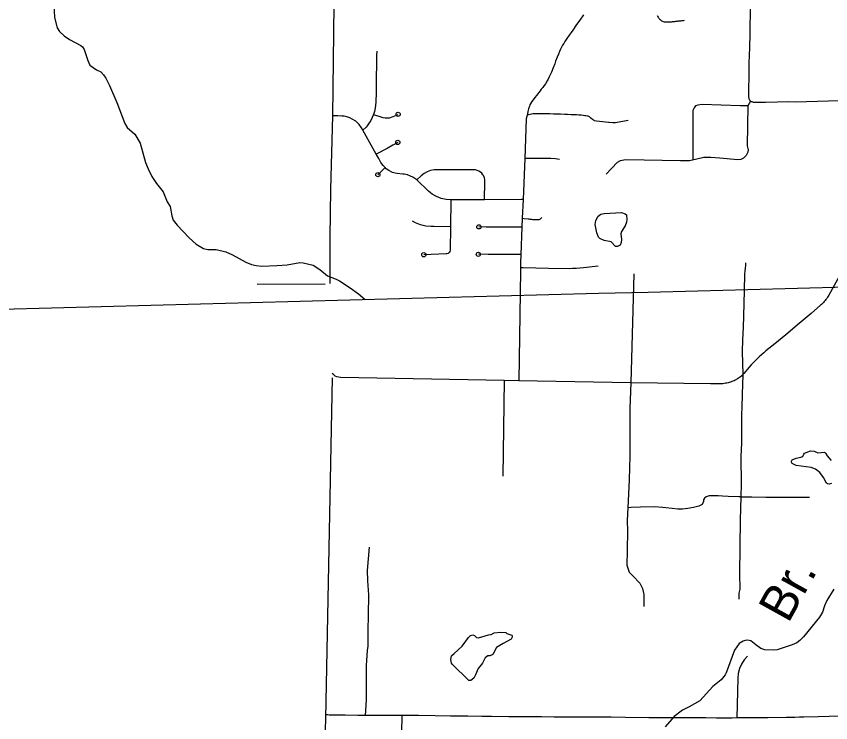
# Model space of a CAD drawing. Extents: x -19 to 366, y -4 to 359.
# Drawn here: x 150.485 to 152.307, y 181.945 to 183.524 of the extents above; entities that cross this region are included whole.
import ezdxf

# ---------------------------------------------------------------- set-up
doc = ezdxf.new("R2010")
doc.units = 0
for name, color, linetype in [('Level 2', 7, 'Continuous'), ('Level 31', 7, 'Continuous'), ('Level 32', 7, 'Continuous'), ('Level 33', 7, 'Continuous'), ('Level 34', 7, 'Continuous'), ('Level 35', 7, 'Continuous'), ('Level 60', 7, 'Continuous')]:
    doc.layers.add(name, color=color, linetype=linetype)

msp = doc.modelspace()

# ---------------------------------------------------------------- linework, layer by layer
at = {"layer": 'Level 2'}
for points in [[(151.0242, 182.9257), (151.1767, 182.9265)], [(151.1919, 182.7162), (151.1768, 181.9546), (151.1763, 181.9295), (151.1682, 181.4374), (151.1625, 180.9528), (151.1622, 180.9274), (151.1609, 180.8167)]]:
    msp.add_lwpolyline(points, dxfattribs=at)
at = {"layer": 'Level 31'}
for points in [[(152.1298, 183.5994), (152.1292, 183.5816), (152.128, 183.5525), (152.1264, 183.5047), (152.1265, 183.4855), (152.1254, 183.4549), (152.125, 183.4369), (152.1244, 183.4206), (152.1241, 183.39), (152.1236, 183.3614), (152.1236, 183.345), (152.1236, 183.3437), (152.1238, 183.3425), (152.124, 183.3413), (152.1244, 183.3401), (152.1248, 183.339), (152.1254, 183.3379), (152.126, 183.3368), (152.1267, 183.3358), (152.128, 183.335)], [(151.7544, 183.5275), (151.7458, 183.5158), (151.7389, 183.5062), (151.7302, 183.4938), (151.7265, 183.4885), (151.7219, 183.482), (151.717, 183.4748), (151.7124, 183.4678), (151.7101, 183.464), (151.7076, 183.4598), (151.7051, 183.4551), (151.703, 183.4508), (151.7006, 183.4458), (151.6981, 183.4401), (151.6954, 183.4331), (151.692, 183.4242), (151.6898, 183.4184), (151.6863, 183.4096), (151.6825, 183.3998), (151.6805, 183.3952), (151.6777, 183.389), (151.6752, 183.3841), (151.6728, 183.3799), (151.6689, 183.3737), (151.6663, 183.3698), (151.6633, 183.3656), (151.6599, 183.3613), (151.657, 183.3577), (151.6541, 183.3541), (151.6488, 183.3475), (151.6452, 183.3428), (151.6414, 183.3379), (151.6386, 183.3339), (151.6364, 183.3303), (151.6345, 183.3266), (151.6331, 183.3232), (151.6313, 183.3179), (151.6296, 183.3115), (151.6287, 183.3067), (151.6284, 183.3037)], [(151.919, 183.5262), (151.92, 183.5245), (151.921, 183.5228), (151.9222, 183.5212), (151.9234, 183.5197), (151.9246, 183.5183), (151.9259, 183.517), (151.9274, 183.5157), (151.929, 183.5146), (151.9308, 183.5136), (151.9326, 183.5128), (151.9344, 183.5122), (151.9363, 183.512), (151.9381, 183.5119), (151.9399, 183.5119), (151.9418, 183.5119), (151.9437, 183.5119), (151.9455, 183.512), (151.9474, 183.5121), (151.9493, 183.5122), (151.9512, 183.5123), (151.9531, 183.5125), (151.955, 183.5127), (151.9569, 183.5129), (151.9588, 183.5131), (151.9607, 183.5133), (151.9626, 183.5135), (151.9645, 183.5138), (151.9664, 183.514), (151.9683, 183.5142), (151.9702, 183.5144), (151.9721, 183.5147), (151.974, 183.5149), (151.9759, 183.5151), (151.9778, 183.5153), (151.9802, 183.5155)], [(152.128, 183.335), (152.122, 183.3246)], [(152.128, 183.335), (152.1293, 183.3343), (152.1307, 183.3337), (152.1321, 183.3332), (152.1335, 183.3328), (152.135, 183.3325), (152.1364, 183.3323), (152.1379, 183.3322), (152.1394, 183.3322), (152.1409, 183.3324), (152.1614, 183.3328), (152.1884, 183.3333), (152.2111, 183.3338), (152.2283, 183.3335), (152.302, 183.3356), (152.3833, 183.3381), (152.4088, 183.3388)], [(152.0197, 183.327), (152.0099, 183.3261), (152.0045, 183.3243), (152.0015, 183.3201), (151.9991, 183.3141), (151.9991, 183.3057), (151.9986, 183.2032)], [(152.122, 183.3246), (152.1051, 183.3244), (152.0197, 183.327)], [(152.122, 183.3246), (152.1214, 183.2804), (152.1207, 183.2351), (152.1227, 183.2256), (152.1221, 183.2209), (152.12, 183.2162), (152.1179, 183.2136), (152.1155, 183.2104), (152.1122, 183.2076), (152.106, 183.2045), (152.0998, 183.2033), (152.0591, 183.207), (152.0391, 183.2088), (152.0268, 183.2087), (152.0233, 183.2085)], [(151.6284, 183.3037), (151.6262, 183.2955), (151.6228, 183.2064)], [(152.0233, 183.2085), (152.0081, 183.2052), (151.9913, 183.2016), (151.971, 183.201), (151.849, 183.2034), (151.8365, 183.201), (151.8299, 183.1974), (151.8048, 183.1717)], [(151.7004, 183.204), (151.6915, 183.2061), (151.6812, 183.2067), (151.6481, 183.2067), (151.6228, 183.2067)], [(151.6131, 182.9565), (151.6097, 182.7099)], [(152.3391, 182.966), (152.3032, 182.9014), (152.3017, 182.8988), (152.3001, 182.8963), (152.2984, 182.8938), (152.2966, 182.8914), (152.2948, 182.8891), (152.2928, 182.8868), (152.2908, 182.8846), (152.2887, 182.8824), (152.2866, 182.8804), (152.2843, 182.8784), (152.2632, 182.8599), (152.2319, 182.8339), (152.2067, 182.8127), (152.1821, 182.7926), (152.1625, 182.7766), (152.1576, 182.7722), (152.1526, 182.7677), (152.1476, 182.7633), (152.1427, 182.759), (152.1382, 182.7545), (152.1337, 182.7499), (152.1294, 182.7452), (152.1252, 182.7404), (152.1132, 182.7263), (152.1114, 182.7242), (152.1109, 182.7237)], [(151.8671, 182.9485), (151.8599, 182.7053)], [(151.1955, 182.7226), (151.1921, 182.7263)], [(151.5771, 182.7105), (151.2106, 182.7172), (151.2066, 182.7176), (151.2026, 182.7187), (151.1989, 182.7203), (151.1955, 182.7226)], [(152.1109, 182.7237), (152.1094, 182.7222), (152.1074, 182.7203), (152.1053, 182.7185), (152.1031, 182.7168), (152.1008, 182.7153), (152.0985, 182.7138), (152.0935, 182.7112), (152.091, 182.7099), (152.0884, 182.7088), (152.0858, 182.7077), (152.0831, 182.7068), (152.0804, 182.7059), (152.0776, 182.7052), (152.0749, 182.7045), (152.0718, 182.704), (152.0687, 182.7035), (152.0656, 182.7032), (152.0624, 182.7029), (152.0593, 182.7027), (152.0561, 182.7026), (152.053, 182.7026), (152.0498, 182.7026), (152.0384, 182.703)], [(152.1109, 182.7237), (152.1108, 182.7184), (152.1096, 182.7059), (152.1089, 182.675), (152.1083, 182.6538), (152.1078, 182.6313), (152.1075, 182.6085), (152.1075, 182.5711), (152.1059, 182.5404), (152.1066, 182.4783), (152.1059, 182.4504)], [(151.6097, 182.7099), (151.5771, 182.7105)], [(151.8599, 182.7053), (151.6097, 182.7099)], [(151.8599, 182.7053), (151.858, 182.6474), (151.8579, 182.6228), (151.8578, 182.5898), (151.8577, 182.5779), (151.858, 182.5599), (151.8579, 182.5417), (151.8567, 182.488), (151.8536, 182.4253)], [(152.0384, 182.703), (151.8599, 182.7053)], [(152.1059, 182.4504), (152.1018, 182.4501), (152.0776, 182.4507), (152.065, 182.4518), (152.0552, 182.4523), (152.0354, 182.4523), (152.0286, 182.45), (152.0249, 182.4469), (152.0224, 182.4435), (152.0224, 182.44), (152.0196, 182.4332), (152.0124, 182.4296), (152, 182.4262), (151.9877, 182.4239), (151.976, 182.4227), (151.965, 182.4226), (151.9523, 182.4238), (151.9388, 182.4258), (151.9309, 182.4266), (151.9141, 182.4276), (151.8816, 182.4271), (151.861, 182.4262), (151.8536, 182.4253)], [(152.1059, 182.4504), (152.1052, 182.4244), (152.1049, 182.3989), (152.1032, 182.2778), (152.1042, 182.2435), (152.102, 182.2351), (152.1015, 182.2212)], [(151.3477, 181.9611), (151.3314, 181.9612), (151.2989, 181.9613), (151.2725, 181.9616), (151.2492, 181.9617), (151.2212, 181.9618), (151.1933, 181.9622), (151.1893, 181.9622), (151.1853, 181.9623), (151.1813, 181.9625), (151.177, 181.9629)], [(151.3477, 181.9611), (151.3468, 181.9226), (151.3459, 181.8756), (151.3454, 181.8268), (151.3445, 181.7708), (151.3427, 181.7049), (151.3416, 181.6645)], [(152.0974, 181.9558), (152.0869, 181.9557), (152.0517, 181.9556), (152.028, 181.956), (151.9675, 181.9559), (151.9321, 181.9559), (151.9005, 181.9562), (151.8481, 181.9568), (151.8161, 181.9573), (151.7393, 181.9577), (151.7183, 181.9577), (151.6884, 181.9578), (151.66, 181.9582), (151.6304, 181.9584), (151.5869, 181.9587), (151.5484, 181.9591), (151.5269, 181.9592), (151.4953, 181.9597), (151.4564, 181.9599), (151.4225, 181.9605), (151.3852, 181.9613), (151.3477, 181.9611)], [(152.3843, 181.9608), (152.3819, 181.9608), (152.3552, 181.9602), (152.3257, 181.9597), (152.3036, 181.959), (152.279, 181.9583), (152.2473, 181.9578), (152.2373, 181.9574), (152.2273, 181.9571), (152.2173, 181.9569), (152.2073, 181.9568), (152.1665, 181.9564), (152.1393, 181.9561), (152.1094, 181.9559), (152.0974, 181.9558)]]:
    msp.add_lwpolyline(points, dxfattribs=at)
at = {"layer": 'Level 32'}
for points in [[(151.8545, 183.2913), (151.826, 183.286), (151.82, 183.2862), (151.812, 183.2872), (151.8105, 183.2873), (151.7837, 183.2902), (151.7786, 183.2911), (151.778, 183.2913), (151.7766, 183.2921), (151.7743, 183.2936), (151.7709, 183.2969), (151.7675, 183.2998), (151.7661, 183.3004), (151.7645, 183.3011), (151.7632, 183.3014), (151.7598, 183.3019), (151.7572, 183.3023), (151.7538, 183.3028), (151.7487, 183.3034), (151.7435, 183.3036), (151.7386, 183.3039), (151.7335, 183.3042), (151.7266, 183.3045), (151.7181, 183.3047), (151.7122, 183.305), (151.7027, 183.3056), (151.6968, 183.3058), (151.6926, 183.3059), (151.687, 183.306), (151.6789, 183.3061), (151.6704, 183.3062), (151.6654, 183.3063), (151.6595, 183.3063), (151.6534, 183.3065), (151.6483, 183.3066), (151.6448, 183.3066), (151.6415, 183.3064), (151.6383, 183.3059), (151.6284, 183.3037)], [(151.6218, 183.0727), (151.6304, 183.0716), (151.6323, 183.0714), (151.6342, 183.0711), (151.6361, 183.0709), (151.638, 183.0707), (151.6399, 183.0705), (151.6418, 183.0704), (151.6437, 183.0702), (151.6456, 183.0701), (151.6474, 183.0701), (151.6493, 183.0701), (151.6511, 183.0701), (151.6529, 183.0702), (151.6548, 183.0703), (151.6565, 183.0708), (151.658, 183.0718), (151.6595, 183.073), (151.6609, 183.0745)], [(152.117, 182.9737), (152.1166, 182.9674), (152.116, 182.9612), (152.1154, 182.9549), (152.1147, 182.9486), (152.1134, 182.9111), (152.1129, 182.8829), (152.112, 182.854), (152.1112, 182.8297), (152.1099, 182.8009), (152.1094, 182.7754), (152.1109, 182.7237)], [(151.7869, 182.9656), (151.7541, 182.9623), (151.7377, 182.9607), (151.7297, 182.9603), (151.7224, 182.9598), (151.6762, 182.9608), (151.6194, 182.962)], [(151.5771, 182.7105), (151.5739, 182.4961)], [(152.1059, 182.4504), (152.1311, 182.4502), (152.162, 182.4496), (152.1915, 182.4494), (152.2602, 182.4495)], [(151.8536, 182.4253), (151.8527, 182.4127), (151.8523, 182.3955), (151.8529, 182.3751), (151.8519, 182.3304), (151.8513, 182.2975), (151.8566, 182.282), (151.8644, 182.2736), (151.8806, 182.2569), (151.8865, 182.2455), (151.8895, 182.2317), (151.8889, 182.2048)], [(151.2669, 181.9616), (151.2687, 181.9962), (151.2687, 182.0339), (151.2687, 182.0728), (151.2711, 182.1069), (151.2723, 182.1165), (151.2723, 182.1249), (151.2723, 182.1506), (151.2735, 182.1865), (151.2741, 182.2314), (151.2717, 182.2622), (151.2711, 182.2855), (151.2759, 182.3376)], [(152.1208, 182.0938), (152.1136, 182.0855), (152.1077, 182.0762), (152.1034, 182.0661), (152.1006, 182.0555), (152.0995, 182.0446), (152.0974, 181.9558)]]:
    msp.add_lwpolyline(points, dxfattribs=at)
at = {"layer": 'Level 33'}
for points in [[(151.1974, 183.6817), (151.1972, 183.6745), (151.1927, 183.3016)], [(151.2917, 183.4462), (151.2914, 183.4367), (151.2912, 183.4264), (151.291, 183.4102), (151.2907, 183.3941), (151.2906, 183.3803), (151.2905, 183.374), (151.2903, 183.3616), (151.2901, 183.3436), (151.29, 183.3424), (151.2898, 183.3332), (151.2893, 183.3254), (151.2885, 183.3196), (151.2867, 183.3115), (151.2844, 183.3053)], [(151.1927, 183.3016), (151.1885, 183.1375), (151.1868, 183.0304), (151.1867, 182.9269)], [(151.2605, 183.2698), (151.2574, 183.2753), (151.2523, 183.2823), (151.2446, 183.2898), (151.2371, 183.2948), (151.2316, 183.2975), (151.2252, 183.2998), (151.2192, 183.3009), (151.2135, 183.3015), (151.2049, 183.3017), (151.1927, 183.3016)], [(151.2844, 183.3053), (151.2817, 183.2982), (151.2782, 183.2916), (151.2734, 183.2839), (151.2703, 183.2797), (151.268, 183.2767), (151.2605, 183.2698)], [(151.2844, 183.3053), (151.3008, 183.2996), (151.3051, 183.2981), (151.3108, 183.2974), (151.3175, 183.2974), (151.3203, 183.2978), (151.3283, 183.3001), (151.3396, 183.3053)], [(151.2908, 183.2159), (151.2605, 183.2698)], [(151.3389, 183.2426), (151.328, 183.2365), (151.3148, 183.2292), (151.2908, 183.2159)], [(151.3103, 183.1862), (151.3059, 183.1907), (151.3012, 183.1974), (151.2961, 183.2063), (151.2908, 183.2159)], [(151.6228, 183.2064), (151.619, 183.1146)], [(151.3103, 183.1862), (151.2942, 183.1704)], [(151.3812, 183.1586), (151.3793, 183.1604), (151.3722, 183.165), (151.3674, 183.1672), (151.3608, 183.1697), (151.3529, 183.1712), (151.3504, 183.1716), (151.3373, 183.1727), (151.3327, 183.1737), (151.3273, 183.1755), (151.3188, 183.1798), (151.3128, 183.1838), (151.3103, 183.1862)], [(151.5326, 183.1144), (151.5339, 183.1551), (151.5337, 183.1591), (151.5329, 183.1631), (151.5314, 183.1669), (151.5307, 183.1682), (151.5294, 183.1704), (151.5269, 183.1735), (151.5239, 183.1762), (151.5204, 183.1784), (151.5167, 183.18), (151.5128, 183.181), (151.5088, 183.1813), (151.4852, 183.1814), (151.4318, 183.1816), (151.4284, 183.1816), (151.4203, 183.1811), (151.4123, 183.1794), (151.4046, 183.1766), (151.3975, 183.1727), (151.3909, 183.1678), (151.3812, 183.1586)], [(151.4577, 183.1142), (151.4467, 183.1151), (151.436, 183.1175), (151.4256, 183.1214), (151.416, 183.1267), (151.412, 183.1297), (151.4072, 183.1334), (151.3812, 183.1586)], [(151.4577, 183.1142), (151.4567, 183.0536)], [(151.5326, 183.1144), (151.4763, 183.1143), (151.4577, 183.1142)], [(151.619, 183.1146), (151.6146, 183.1146), (151.5326, 183.1144)], [(151.619, 183.1146), (151.6173, 183.073)], [(151.4567, 183.0536), (151.4195, 183.0543), (151.4136, 183.0545), (151.4016, 183.0555), (151.3899, 183.0582), (151.3786, 183.0625), (151.3716, 183.0663)], [(151.6173, 183.073), (151.6165, 183.0533)], [(151.4567, 183.0536), (151.4558, 183.0019), (151.4553, 182.999), (151.4538, 182.9964), (151.4515, 182.9945), (151.4487, 182.9934), (151.4467, 182.9933), (151.397, 182.9914)], [(151.6165, 183.0533), (151.614, 183.0533), (151.5369, 183.053), (151.5202, 183.0537)], [(151.6165, 183.0533), (151.6141, 182.9919)], [(151.6141, 182.9919), (151.6134, 182.9919), (151.5407, 182.9923), (151.5191, 182.9924)], [(151.6141, 182.9919), (151.6133, 182.9731), (151.6131, 182.9621), (151.6131, 182.9565)]]:
    msp.add_lwpolyline(points, dxfattribs=at)
for centre in [(151.3396, 183.3053), (151.3389, 183.2426), (151.2942, 183.1704), (151.5202, 183.0537), (151.397, 182.9914), (151.5191, 182.9924)]:
    msp.add_circle(centre, 0.00473, dxfattribs=at)
at = {"layer": 'Level 34'}
for points in [[(151.6173, 183.073), (151.6218, 183.0727)], [(151.6194, 182.962), (151.6131, 182.9621)]]:
    msp.add_lwpolyline(points, dxfattribs=at)
at = {"layer": 'Level 35'}
for points in [[(150.5695, 183.5515), (150.5709, 183.5216), (150.5771, 183.499), (150.5824, 183.4905), (150.5925, 183.4809), (150.6044, 183.4728), (150.6297, 183.4589), (150.6335, 183.456), (150.6371, 183.4504), (150.6453, 183.4257), (150.6503, 183.4149), (150.6649, 183.4046), (150.6746, 183.4002)], [(150.6746, 183.4002), (150.6807, 183.3938), (150.6857, 183.3863), (150.6942, 183.37), (150.7101, 183.3319), (150.7279, 183.2851), (150.7334, 183.2757), (150.7507, 183.2613), (150.7623, 183.2407), (150.7746, 183.1979), (150.7802, 183.1837), (150.7888, 183.1664), (150.7991, 183.1509), (150.8141, 183.1322), (150.8229, 183.1098), (150.8295, 183.0996), (150.8332, 183.0784), (150.8361, 183.0689), (150.845, 183.0578), (150.8721, 183.0291), (150.8878, 183.0147), (150.904, 183.0053), (150.914, 183.0031), (150.9324, 183.0035), (150.9544, 182.998), (150.9688, 182.9914), (150.9992, 182.975), (151.0119, 182.9698), (151.0221, 182.967), (151.0346, 182.9659), (151.0684, 182.9672), (151.0913, 182.9689), (151.1195, 182.9741), (151.1271, 182.9736), (151.1493, 182.9684), (151.1648, 182.9588), (151.1814, 182.9439), (151.2011, 182.9366), (151.2081, 182.933), (151.2326, 182.9174), (151.2512, 182.9044), (151.2655, 182.8914)], [(151.839, 183.0856), (151.8475, 183.0828), (151.8504, 183.0803), (151.8512, 183.0703), (151.8503, 183.0646), (151.8471, 183.0564), (151.8394, 183.0431), (151.8379, 183.0383), (151.839, 183.0252), (151.8385, 183.0186), (151.8362, 183.0125), (151.8304, 183.0098), (151.8256, 183.01), (151.8163, 183.02), (151.8002, 183.0233), (151.7909, 183.028), (151.7879, 183.031), (151.7842, 183.0405), (151.7802, 183.0591), (151.7815, 183.0678), (151.7871, 183.0779), (151.7934, 183.0823), (151.8004, 183.0837)], [(151.8004, 183.0837), (151.839, 183.0856)], [(152.3093, 182.4798), (152.3035, 182.4788), (152.3003, 182.4795), (152.298, 182.4811), (152.2913, 182.4933), (152.2829, 182.5047), (152.2735, 182.5123), (152.2632, 182.5156), (152.2298, 182.5204), (152.221, 182.5244), (152.2194, 182.5276), (152.2194, 182.5303), (152.2208, 182.5332), (152.2297, 182.5369), (152.2406, 182.5389), (152.2451, 182.5406), (152.2471, 182.5458), (152.2488, 182.5477), (152.2623, 182.5529), (152.2699, 182.5525), (152.2783, 182.5489), (152.2934, 182.5497), (152.2959, 182.5481), (152.2992, 182.5415), (152.3081, 182.5316)], [(152.3143, 182.2436), (152.2985, 182.2183), (152.2932, 182.2066), (152.2888, 182.1925), (152.2825, 182.1812), (152.2461, 182.137), (152.2383, 182.1289), (152.2312, 182.1236), (152.2211, 182.1191), (152.1874, 182.108), (152.1785, 182.1071), (152.1601, 182.1081), (152.151, 182.1109), (152.1397, 182.1194), (152.1285, 182.1283), (152.1211, 182.1297), (152.1162, 182.1292), (152.1111, 182.1274), (152.1023, 182.1223), (152.0924, 182.1073), (152.0737, 182.0571), (152.0711, 182.0525), (152.0622, 182.0413), (152.0434, 182.0265), (152.0147, 181.9944), (151.9904, 181.9806), (151.976, 181.9732), (151.9572, 181.9588), (151.9366, 181.936)], [(151.4603, 182.0765), (151.4591, 182.0784), (151.4574, 182.0865), (151.4593, 182.0945), (151.4647, 182.1003), (151.483, 182.1166), (151.497, 182.1358), (151.5014, 182.1399), (151.5065, 182.1419), (151.5101, 182.1402), (151.515, 182.1358), (151.5195, 182.1351), (151.5415, 182.1416), (151.5476, 182.1425), (151.5547, 182.1464), (151.5683, 182.1478), (151.5802, 182.1471), (151.5824, 182.145), (151.5936, 182.1411), (151.5948, 182.1392), (151.5947, 182.1362), (151.5925, 182.1323), (151.5743, 182.1223), (151.5599, 182.1131), (151.5566, 182.1085), (151.5522, 182.0987), (151.5502, 182.097), (151.5451, 182.095), (151.5404, 182.0945), (151.5344, 182.0906), (151.5282, 182.0783), (151.5186, 182.0664), (151.5128, 182.0526), (151.5088, 182.0448), (151.5026, 182.0397), (151.4979, 182.0394)], [(151.4979, 182.0394), (151.4603, 182.0765)]]:
    msp.add_lwpolyline(points, dxfattribs=at)
at = {"layer": 'Level 60'}
for points in [[(154.1159, 1.8709), (153.9063, 10.4874), (153.696, 19.1041), (153.485, 27.7209), (153.2733, 36.3378), (153.0608, 44.9549), (152.8476, 53.5721), (152.6337, 62.1894), (152.419, 70.8069), (152.2036, 79.4245), (151.9875, 88.0422), (151.7707, 96.6601), (151.5531, 105.2782), (151.3348, 113.8963), (151.1158, 122.5147), (150.8961, 131.1331), (150.6757, 139.7517), (150.4545, 148.3704), (150.2326, 156.9893), (150.0101, 165.6083), (149.7867, 174.2275), (149.5627, 182.8468), (149.338, 191.4662), (149.1125, 200.0858), (148.8864, 208.7055), (148.6595, 217.3254), (148.4319, 225.9454), (148.2037, 234.5655), (147.9747, 243.1858), (147.745, 251.8063), (147.5146, 260.4269), (147.2835, 269.0476), (147.0517, 277.6685), (146.8191, 286.2895), (146.5859, 294.9106), (146.352, 303.5319), (146.1174, 312.1534), (145.8821, 320.775), (145.6461, 329.3967), (145.4094, 338.0186), (145.172, 346.6406)], [(0, 180.8999), (7.1228, 180.9044), (14.2457, 180.9176), (21.3685, 180.9397), (28.4912, 180.9706), (35.614, 181.0103), (42.7366, 181.0589), (49.8592, 181.1163), (56.9818, 181.1825), (64.1042, 181.2575), (71.2266, 181.3414), (78.3488, 181.4341), (85.4709, 181.5357), (92.5929, 181.646), (99.7147, 181.7652), (106.8364, 181.8933), (113.9579, 182.0301), (121.0793, 182.1758), (128.2005, 182.3303), (135.3214, 182.4936), (142.4422, 182.6658), (149.5627, 182.8468), (156.683, 183.0366), (163.8031, 183.2352), (170.9229, 183.4427), (178.0425, 183.659), (185.1617, 183.8841), (192.2807, 184.1181), (199.3994, 184.3608), (206.5178, 184.6124), (213.6359, 184.8728), (220.7537, 185.1421), (227.8711, 185.4201), (234.9881, 185.707), (242.1048, 186.0027), (249.2212, 186.3073), (256.3371, 186.6206), (263.4526, 186.9428), (270.5678, 187.2738), (277.6825, 187.6136), (284.7968, 187.9622), (291.9107, 188.3197), (299.0241, 188.6859), (306.1371, 189.061), (313.2495, 189.4449), (320.3615, 189.8377), (327.4731, 190.2392), (334.5841, 190.6495), (341.6946, 191.0687)], [(0, 172.2839), (7.1335, 172.2883), (14.267, 172.3015), (21.4005, 172.3236), (28.5339, 172.3544), (35.6673, 172.3941), (42.8006, 172.4426), (49.9339, 172.4999), (57.0671, 172.566), (64.2002, 172.6409), (71.3332, 172.7246), (78.4661, 172.8172), (85.5989, 172.9186), (92.7315, 173.0287), (99.8641, 173.1477), (106.9964, 173.2755), (114.1286, 173.4122), (121.2606, 173.5576), (128.3925, 173.7119), (135.5241, 173.8749), (142.6555, 174.0468), (149.7867, 174.2275), (156.9177, 174.417), (164.0485, 174.6153), (171.179, 174.8224), (178.3092, 175.0383), (185.4392, 175.2631), (192.5688, 175.4966), (199.6982, 175.739), (206.8273, 175.9902), (213.9561, 176.2502), (221.0845, 176.5189), (228.2126, 176.7965), (235.3404, 177.083), (242.4677, 177.3782), (249.5948, 177.6822), (256.7214, 177.995), (263.8476, 178.3167), (270.9735, 178.6471), (278.0989, 178.9863), (285.2239, 179.3344), (292.3485, 179.6912), (299.4726, 180.0569), (306.5963, 180.4314), (313.7195, 180.8146), (320.8422, 181.2067), (327.9644, 181.6076), (335.0862, 182.0172), (342.2074, 182.4357)]]:
    msp.add_spline(points, degree=3, dxfattribs=at)

# ---------------------------------------------------------------- texts
at = {"layer": 'Level 35'}
msp.add_text('Br.', height=0.08, rotation=61.0022, dxfattribs=at).set_placement((152.2122, 182.1654))

doc.saveas('drawing.dxf')
